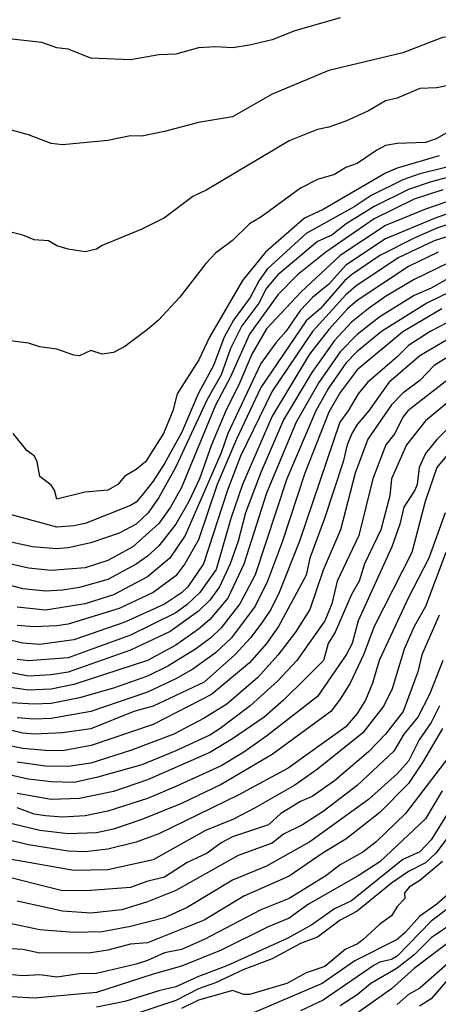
# Model space of a CAD drawing. Header units: metres. Extents: x -51132 to -49532, y -231222 to -229437.
# Tile 667 of 691: x -50043 to -50006, y -229675 to -229588. Entities that reach past the tile are written whole.
import ezdxf

# ---------------------------------------------------------------- set-up
doc = ezdxf.new("R2010")
doc.units = ezdxf.units.M
for name, color, linetype in [('CONTOUR_HALF', 8, 'Continuous'), ('CONTOUR_INDEX', 1, 'Continuous'), ('CONTOUR_INTER', 3, 'Continuous')]:
    doc.layers.add(name, color=color, linetype=linetype)

msp = doc.modelspace()

# ---------------------------------------------------------------- linework, layer by layer
at = {"layer": 'CONTOUR_HALF'}
for points, elevation in [([(-50015.08, -229588.081), (-50019.08, -229589.238), (-50021.08, -229590.041), (-50023.08, -229590.502), (-50024.58, -229590.736), (-50026.08, -229590.646), (-50027.58, -229590.744), (-50029.58, -229591.307), (-50031.08, -229591.353), (-50033.58, -229591.805), (-50037.08, -229591.64), (-50039.08, -229590.87), (-50040.08, -229590.738), (-50041.41, -229590.259), (-50044.58, -229589.917)], 74.5), ([(-50005.58, -229594.057), (-50006.58, -229594.27), (-50008.08, -229594.332), (-50010.08, -229595.19), (-50011.08, -229595.423), (-50012.58, -229596.282), (-50014.58, -229597.202), (-50016.08, -229597.73), (-50017.08, -229597.935), (-50019.58, -229598.95), (-50026.858, -229603.259), (-50028.08, -229603.838), (-50030.58, -229605.723), (-50032.58, -229606.721), (-50036.08, -229608.165), (-50036.58, -229608.491), (-50037.58, -229608.739), (-50039.08, -229608.506), (-50040.08, -229608.189), (-50040.813, -229607.759), (-50042.08, -229607.665), (-50043.08, -229607.25), (-50045.08, -229606.775)], 73.5), ([(-49995.08, -229599.375), (-50007.08, -229602.569), (-50009.08, -229603.247), (-50012.08, -229604.744), (-50014.562, -229606.259), (-50015.834, -229607.259), (-50017.08, -229607.831), (-50020.58, -229610.763), (-50021.58, -229611.947), (-50022.258, -229613.259), (-50023.775, -229615.259), (-50024.762, -229617.259), (-50025.58, -229619.57), (-50026.83, -229621.759), (-50029.598, -229627.759), (-50031.08, -229630.394), (-50032.009, -229631.759), (-50033.08, -229632.749), (-50034.58, -229633.528), (-50037.08, -229634.405), (-50039.08, -229634.848), (-50040.08, -229634.933), (-50042.236, -229634.759), (-50045.08, -229634.118)], 71.5), ([(-50006.367, -229600.259), (-50010.08, -229601.344), (-50011.08, -229601.793), (-50016.58, -229604.988), (-50018.232, -229605.759), (-50021.676, -229608.759), (-50023.701, -229611.259), (-50026.613, -229616.259), (-50027.546, -229618.259), (-50029.464, -229621.259), (-50029.856, -229622.759), (-50030.659, -229624.759), (-50032.265, -229627.259), (-50033.08, -229627.923), (-50034.08, -229628.519), (-50034.699, -229629.259), (-50035.58, -229629.743), (-50037.58, -229629.933), (-50040.08, -229630.546), (-50040.271, -229629.759), (-50040.58, -229629.312), (-50041.58, -229628.532), (-50041.815, -229627.259), (-50042.058, -229626.759), (-50042.728, -229626.259), (-50043.932, -229624.759)], 72.5), ([(-50004.08, -229603.75), (-50007.58, -229604.976), (-50011.08, -229606.394), (-50015.08, -229609.054), (-50018.537, -229612.259), (-50021.58, -229615.528), (-50022.876, -229617.759), (-50023.928, -229620.259), (-50025.184, -229622.759), (-50026.432, -229625.759), (-50027.488, -229628.759), (-50028.434, -229630.759), (-50029.592, -229632.759), (-50031.08, -229634.645), (-50032.08, -229635.565), (-50033.08, -229636.277), (-50035.58, -229637.623), (-50038.08, -229638.331), (-50039.58, -229638.571), (-50041.08, -229638.644), (-50043.08, -229638.443), (-50046.58, -229637.519)], 70.5), ([(-50003.08, -229605.496), (-50006.58, -229606.647), (-50008.58, -229607.518), (-50011.58, -229609.067), (-50014.08, -229610.745), (-50014.684, -229611.259), (-50016.843, -229613.759), (-50018.08, -229614.819), (-50022.08, -229620.706), (-50024.241, -229625.259), (-50025.93, -229629.259), (-50027.58, -229634.125), (-50028.783, -229636.259), (-50029.58, -229637.312), (-50031.58, -229638.767), (-50034.58, -229640.196), (-50039.08, -229641.568), (-50040.08, -229641.725), (-50042.08, -229641.792), (-50043.58, -229641.688)], 69.5), ([(-50006.436, -229608.759), (-50009.08, -229610.024), (-50013.58, -229613.014), (-50014.456, -229613.759), (-50016.08, -229615.581), (-50017.787, -229617.759), (-50021.08, -229623.228), (-50023.694, -229629.259), (-50024.721, -229632.259), (-50026.025, -229636.759), (-50027.468, -229638.759), (-50028.58, -229639.843), (-50029.58, -229640.562), (-50033.58, -229642.529), (-50039.08, -229644.523), (-50042.58, -229644.788), (-50043.58, -229644.671)], 68.5), ([(-50004.08, -229610.218), (-50007.08, -229611.948), (-50008.58, -229612.589), (-50011.58, -229614.473), (-50013.58, -229616.011), (-50015.08, -229617.542), (-50016.982, -229620.259), (-50018.976, -229623.759), (-50021.58, -229630.026), (-50023.58, -229636.279), (-50025.003, -229639.259), (-50026.58, -229641.141), (-50027.58, -229642.021), (-50029.58, -229643.406), (-50032.08, -229644.775), (-50038.58, -229646.896), (-50040.58, -229647.301), (-50042.58, -229647.374), (-50044.58, -229647.078)], 67.5), ([(-50006.113, -229613.759), (-50009.58, -229615.782), (-50013.58, -229619.148), (-50015.08, -229621.138), (-50016.08, -229622.861), (-50018.209, -229628.259), (-50020.181, -229634.259), (-50021.508, -229637.759), (-50022.58, -229639.985), (-50024.664, -229642.759), (-50026.08, -229644.096), (-50028.08, -229645.53), (-50029.58, -229646.393), (-50032.08, -229647.561), (-50037.08, -229649.269), (-50040.58, -229649.888), (-50042.08, -229649.939), (-50043.58, -229649.82)], 66.5), ([(-50005.58, -229616.426), (-50008.08, -229617.902), (-50010.803, -229620.259), (-50012.58, -229622.786), (-50013.58, -229623.96), (-50014.056, -229624.759), (-50014.461, -229625.759), (-50014.835, -229627.259), (-50016.462, -229632.259), (-50017.774, -229635.759), (-50018.094, -229637.259), (-50020.53, -229641.759), (-50021.58, -229643.26), (-50023.08, -229644.986), (-50026.432, -229647.759), (-50031.58, -229650.403), (-50037.06, -229652.259), (-50039.58, -229652.729), (-50041.08, -229652.702), (-50043.08, -229652.535), (-50045.58, -229652.027)], 65.5), ([(-50005.58, -229619.981), (-50009.134, -229622.759), (-50009.58, -229623.299), (-50010.286, -229624.759), (-50011.063, -229625.759), (-50012.198, -229628.759), (-50013.447, -229633.759), (-50015.346, -229637.759), (-50015.817, -229639.759), (-50016.437, -229641.259), (-50018.922, -229644.759), (-50020.58, -229646.557), (-50023.039, -229648.759), (-50025.687, -229650.759), (-50026.58, -229651.344), (-50029.58, -229652.729), (-50032.58, -229653.983), (-50036.58, -229655.095), (-50038.58, -229655.531), (-50040.58, -229655.483), (-50042.58, -229655.224), (-50044.58, -229654.802)], 64.5), ([(-50004.08, -229622.74), (-50006.58, -229625.291), (-50007.58, -229626.526), (-50008.135, -229627.759), (-50008.309, -229629.259), (-50008.505, -229629.759), (-50009.474, -229631.259), (-50009.825, -229632.759), (-50010.547, -229634.759), (-50013.516, -229641.259), (-50014.039, -229643.259), (-50014.567, -229644.259), (-50017.08, -229647.944), (-50021.58, -229651.445), (-50023.58, -229652.847), (-50025.58, -229654.07), (-50029.58, -229655.882), (-50032.08, -229656.938), (-50035.58, -229658.07), (-50037.58, -229658.457), (-50039.58, -229658.584), (-50041.08, -229658.472), (-50042.08, -229658.308), (-50043.58, -229657.752)], 63.5), ([(-50005.841, -229631.759), (-50007.279, -229635.759), (-50009.08, -229639.208), (-50011.649, -229644.759), (-50012.236, -229646.759), (-50012.844, -229648.259), (-50013.58, -229649.448), (-50014.58, -229650.626), (-50019.68, -229654.259), (-50024.08, -229656.65), (-50031.08, -229660.042), (-50033.08, -229660.785), (-50035.58, -229661.409), (-50037.58, -229661.653), (-50039.08, -229661.597), (-50042.58, -229661.034), (-50049.08, -229659.458)], 62.5), ([(-50006.362, -229640.759), (-50007.879, -229644.259), (-50008.242, -229645.759), (-50009.551, -229649.259), (-50011.099, -229651.259), (-50012.58, -229652.834), (-50015.58, -229655.394), (-50017.562, -229656.759), (-50018.58, -229657.198), (-50020.323, -229658.259), (-50021.408, -229659.259), (-50024.58, -229660.33), (-50025.58, -229660.846), (-50026.811, -229661.759), (-50028.58, -229662.586), (-50030.58, -229663.891), (-50032.142, -229664.259), (-50033.58, -229664.788), (-50037.08, -229665.047), (-50039.58, -229665.07), (-50045.58, -229663.591)], 61.5), ([(-50006.324, -229648.759), (-50007.08, -229650.241), (-50008.129, -229651.759), (-50009.08, -229653.638), (-50010.08, -229654.751), (-50012.58, -229657.032), (-50017.774, -229660.759), (-50021.58, -229662.906), (-50024.58, -229664.153), (-50028.58, -229666.559), (-50030.58, -229667.452), (-50033.58, -229668.213), (-50036.08, -229668.683), (-50038.58, -229668.757), (-50041.58, -229668.507), (-50046.08, -229667.59)], 60.5), ([(-50005.115, -229652.759), (-50009.324, -229658.259), (-50011.927, -229660.759), (-50013.08, -229661.669), (-50015.08, -229662.791), (-50016.368, -229663.759), (-50019.58, -229665.767), (-50022.08, -229666.764), (-50027.08, -229669.381), (-50029.08, -229670.253), (-50030.58, -229670.558), (-50032.08, -229671.236), (-50033.08, -229671.541), (-50036.58, -229672.376), (-50038.08, -229672.404), (-50040.08, -229672.688), (-50041.58, -229672.475), (-50043.08, -229672.592), (-50045.58, -229672.343)], 59.5), ([(-50005.58, -229658.174), (-50007.08, -229660.587), (-50008.08, -229661.628), (-50009.58, -229662.324), (-50014.08, -229665.956), (-50015.58, -229666.675), (-50017.58, -229668.076), (-50019.697, -229669.259), (-50025.08, -229671.689), (-50027.58, -229672.623), (-50029.58, -229673.534), (-50031.08, -229673.886), (-50034.08, -229674.846), (-50036.58, -229675.353)], 58.5), ([(-50006.08, -229662.483), (-50008.08, -229664.165), (-50009.012, -229664.759), (-50009.416, -229665.259), (-50009.38, -229665.759), (-50010.08, -229666.471), (-50010.58, -229667.277), (-50011.58, -229668.016), (-50013.08, -229669.391), (-50013.574, -229669.759), (-50014.662, -229670.259), (-50016.458, -229671.759), (-50018.08, -229672.317), (-50019.797, -229673.259), (-50023.08, -229674.227), (-50023.58, -229674.228), (-50024.58, -229673.885), (-50025.08, -229674.015), (-50027.58, -229674.724), (-50029.08, -229675.448)], 57.5), ([(-50004.08, -229665.503), (-50007.08, -229667.771), (-50010.08, -229670.832), (-50010.58, -229671.142), (-50011.58, -229671.367), (-50012.08, -229671.65), (-50016.58, -229674.726), (-50018.58, -229675.658)], 56.5), ([(-50005.08, -229669.287), (-50008.58, -229671.931), (-50010.58, -229673.718), (-50015.08, -229676.927)], 55.5), ([(-50005.58, -229672.865), (-50007.08, -229674.613), (-50008.091, -229675.259)], 54.5)]:
    msp.add_lwpolyline(points, dxfattribs=dict(at, elevation=elevation))
at = {"layer": 'CONTOUR_INDEX'}
for points, elevation in [([(-50003.58, -229604.641), (-50006.708, -229605.759), (-50011.08, -229607.585), (-50014.58, -229609.911), (-50016.08, -229611.574), (-50017.541, -229612.759), (-50018.58, -229613.867), (-50019.875, -229615.759), (-50020.763, -229616.759), (-50022.08, -229618.582), (-50025.001, -229624.759), (-50025.58, -229626.463), (-50028.754, -229633.759), (-50030.119, -229635.759), (-50032.08, -229637.388), (-50035.08, -229638.992), (-50037.58, -229639.779), (-50041.08, -229640.333), (-50043.58, -229640.058)], 70), ([(-50005.58, -229618.002), (-50006.808, -229618.759), (-50008.08, -229620.064), (-50009.58, -229621.202), (-50010.58, -229622.221), (-50012.645, -229625.259), (-50013.769, -229628.259), (-50015.052, -229633.259), (-50016.58, -229636.808), (-50017.766, -229640.259), (-50019.038, -229642.259), (-50020.58, -229644.305), (-50022.36, -229646.259), (-50025.08, -229648.627), (-50027.08, -229649.852), (-50029.768, -229651.259), (-50033.58, -229652.706), (-50037.08, -229653.815), (-50039.08, -229654.125), (-50041.08, -229654.076), (-50043.58, -229653.721)], 65), ([(-50006.08, -229650.753), (-50007.836, -229653.759), (-50009.08, -229655.615), (-50011.58, -229658.177), (-50014.58, -229660.538), (-50016.58, -229661.744), (-50019.58, -229663.794), (-50023.58, -229665.562), (-50027.08, -229667.663), (-50032.08, -229669.657), (-50033.58, -229669.798), (-50035.58, -229670.325), (-50037.08, -229670.546), (-50041.58, -229670.583), (-50043.08, -229670.259), (-50044.58, -229670.17)], 60), ([(-50005.326, -229671.259), (-50008.08, -229673.658), (-50009.08, -229674.234), (-50010.08, -229675.103)], 55)]:
    msp.add_lwpolyline(points, dxfattribs=dict(at, elevation=elevation))
at = {"layer": 'CONTOUR_INTER'}
for points, elevation in [([(-49999.08, -229587.46), (-50002.58, -229588.776), (-50004.58, -229589.791), (-50006.08, -229589.844), (-50009.58, -229591.188), (-50016.08, -229592.747), (-50021.08, -229594.832), (-50024.58, -229596.838), (-50027.58, -229597.338), (-50030.58, -229598.132), (-50032.58, -229598.522), (-50033.58, -229598.492), (-50035.58, -229598.922), (-50039.58, -229599.304), (-50040.58, -229599.178), (-50042.58, -229598.412), (-50044.08, -229598.01)], 74), ([(-50005.08, -229597.892), (-50006.617, -229598.759), (-50007.58, -229599.084), (-50010.08, -229599.163), (-50011.08, -229599.365), (-50011.865, -229599.759), (-50013.58, -229600.943), (-50014.58, -229601.3), (-50015.58, -229601.922), (-50017.08, -229602.338), (-50018.58, -229603.116), (-50022.08, -229605.664), (-50023.087, -229606.259), (-50024.58, -229607.728), (-50026.08, -229608.856), (-50026.937, -229609.759), (-50029.25, -229612.759), (-50031.107, -229614.759), (-50032.08, -229615.573), (-50034.08, -229617.083), (-50035.08, -229617.608), (-50036.08, -229617.75), (-50037.08, -229617.437), (-50038.08, -229617.904), (-50038.58, -229617.858), (-50040.08, -229617.309), (-50041.58, -229617.102), (-50042.58, -229616.779), (-50045.58, -229616.407)], 73), ([(-50005.08, -229601.111), (-50008.08, -229601.857), (-50009.58, -229602.387), (-50012.372, -229603.759), (-50013.871, -229604.759), (-50018.08, -229607.122), (-50021.537, -229610.259), (-50022.243, -229611.259), (-50023.039, -229612.759), (-50024.508, -229614.759), (-50025.335, -229616.259), (-50026.251, -229618.759), (-50027.609, -229621.259), (-50029.08, -229624.694), (-50030.58, -229627.403), (-50031.58, -229628.949), (-50032.58, -229630.217), (-50033.08, -229630.794), (-50033.58, -229631.11), (-50037.58, -229632.696), (-50038.58, -229632.908), (-50040.08, -229633.012), (-50044.08, -229631.918)], 72), ([(-50006.04, -229603.259), (-50008.58, -229604.085), (-50012.08, -229605.814), (-50016.354, -229608.759), (-50018.855, -229610.759), (-50020.58, -229612.535), (-50023.08, -229615.988), (-50024.77, -229619.759), (-50026.083, -229622.259), (-50029.08, -229629.524), (-50030.048, -229631.259), (-50031.08, -229632.697), (-50033.387, -229634.759), (-50035.58, -229635.955), (-50037.58, -229636.602), (-50040.58, -229636.845), (-50042.58, -229636.622), (-50045.58, -229635.94)], 71), ([(-50001.58, -229606.122), (-50006.815, -229607.759), (-50009.974, -229609.259), (-50013.701, -229611.759), (-50014.58, -229612.514), (-50017.542, -229615.759), (-50021.08, -229621.005), (-50023.867, -229626.759), (-50025.026, -229629.759), (-50027.157, -229636.259), (-50028.51, -229638.259), (-50029.08, -229638.807), (-50030.58, -229639.812), (-50034.08, -229641.403), (-50038.58, -229642.952), (-50041.58, -229643.35), (-50043.08, -229643.242), (-50044.58, -229642.875)], 69), ([(-50004.58, -229609.216), (-50008.58, -229611.171), (-50011.08, -229612.663), (-50012.609, -229613.759), (-50014.08, -229614.941), (-50015.58, -229616.558), (-50017.58, -229619.365), (-50020.08, -229623.544), (-50022.08, -229628.187), (-50023.432, -229631.759), (-50024.087, -229634.259), (-50024.782, -229636.259), (-50025.73, -229638.259), (-50026.58, -229639.456), (-50027.58, -229640.424), (-50030.08, -229642.2), (-50033.58, -229643.855), (-50039.08, -229645.796), (-50040.58, -229646.04), (-50042.58, -229646.147), (-50044.529, -229645.759)], 68), ([(-50003.34, -229611.259), (-50007.437, -229613.259), (-50011.461, -229615.759), (-50013.58, -229617.509), (-50014.58, -229618.536), (-50016.13, -229620.759), (-50017.252, -229622.759), (-50019.808, -229628.759), (-50022.58, -229637.214), (-50023.938, -229639.759), (-50025.58, -229641.889), (-50026.491, -229642.759), (-50027.836, -229643.759), (-50030.276, -229645.259), (-50032.08, -229646.139), (-50035.08, -229647.219), (-50038.08, -229648.066), (-50040.58, -229648.565), (-50042.08, -229648.631), (-50044.08, -229648.496)], 67), ([(-50005.58, -229614.945), (-50007.152, -229615.759), (-50009.08, -229616.977), (-50010.08, -229617.994), (-50012.696, -229620.259), (-50013.509, -229621.259), (-50014.378, -229622.759), (-50015.123, -229623.759), (-50018.684, -229634.259), (-50020.462, -229638.759), (-50021.219, -229640.259), (-50022.08, -229641.578), (-50022.989, -229642.759), (-50024.383, -229644.259), (-50027.08, -229646.667), (-50031.58, -229648.803), (-50033.274, -229649.259), (-50037.08, -229650.804), (-50039.58, -229651.159), (-50042.08, -229651.262), (-50043.08, -229651.177), (-50045.58, -229650.595)], 66), ([(-50004.682, -229621.259), (-50007.58, -229623.643), (-50009.238, -229625.759), (-50010.558, -229628.759), (-50010.724, -229630.259), (-50011.513, -229633.259), (-50012.944, -229636.259), (-50013.425, -229637.759), (-50014.08, -229638.939), (-50015.52, -229642.259), (-50016.145, -229643.259), (-50016.575, -229644.759), (-50018.08, -229646.311), (-50020.08, -229648.282), (-50021.801, -229649.759), (-50024.58, -229651.683), (-50026.58, -229652.895), (-50032.08, -229655.286), (-50035.08, -229656.312), (-50038.08, -229656.94), (-50040.58, -229657.013), (-50043.58, -229656.49)], 64), ([(-50005.58, -229626.53), (-50006.566, -229627.759), (-50007.585, -229630.759), (-50008.767, -229635.259), (-50012.08, -229641.76), (-50013.035, -229644.259), (-50014.223, -229646.759), (-50015.08, -229648.187), (-50015.925, -229649.259), (-50021.08, -229653.071), (-50025.58, -229655.71), (-50029.08, -229657.373), (-50032.58, -229658.793), (-50035.08, -229659.65), (-50036.58, -229659.957), (-50039.08, -229660.058), (-50041.58, -229659.767), (-50048.58, -229658.083)], 63), ([(-50005.773, -229635.259), (-50007.58, -229640.021), (-50008.563, -229641.759), (-50009.453, -229643.759), (-50010.499, -229647.259), (-50011.246, -229648.759), (-50013.08, -229651.134), (-50017.08, -229654.362), (-50019.08, -229655.75), (-50022.58, -229657.776), (-50024.499, -229658.759), (-50026.962, -229659.759), (-50031.58, -229662.353), (-50035.58, -229663.217), (-50038.58, -229663.286), (-50044.08, -229662.33)], 62), ([(-50006.029, -229644.759), (-50007.205, -229647.759), (-50008.246, -229649.759), (-50009.465, -229651.259), (-50010.363, -229652.759), (-50013.58, -229655.794), (-50016.58, -229658.092), (-50018.425, -229659.259), (-50020.08, -229660.078), (-50021.08, -229660.872), (-50024.08, -229661.964), (-50029.58, -229665.043), (-50032.08, -229666.047), (-50034.349, -229666.759), (-50037.08, -229667.053), (-50039.58, -229666.874), (-50043.58, -229665.983)], 61), ([(-50006.107, -229656.259), (-50007.58, -229658.721), (-50011.58, -229662.515), (-50013.492, -229663.759), (-50017.873, -229666.259), (-50019.58, -229667.506), (-50021.433, -229668.259), (-50025.58, -229670.311), (-50029.08, -229671.735), (-50031.58, -229672.421), (-50036.58, -229674.056), (-50042.08, -229674.549), (-50044.08, -229674.444)], 59), ([(-50005.58, -229660.319), (-50006.66, -229661.759), (-50007.58, -229662.616), (-50009.08, -229663.374), (-50010.58, -229664.404), (-50013.58, -229666.872), (-50015.08, -229667.664), (-50017.08, -229669.165), (-50018.58, -229669.725), (-50021.08, -229671.085), (-50023.58, -229672.012), (-50026.08, -229673.206), (-50027.58, -229673.73), (-50029.58, -229674.746), (-50034.089, -229676.259)], 58), ([(-50003.727, -229663.759), (-50006.572, -229666.259), (-50008.08, -229667.313), (-50009.356, -229668.759), (-50010.08, -229669.381), (-50013.79, -229671.259), (-50016.687, -229673.259), (-50023.08, -229675.973)], 57), ([(-50005.08, -229667.888), (-50007.08, -229669.216), (-50008.58, -229670.72), (-50010.08, -229671.916), (-50012.394, -229673.259), (-50013.58, -229674.239), (-50015.08, -229675.225)], 56)]:
    msp.add_lwpolyline(points, dxfattribs=dict(at, elevation=elevation))

doc.saveas('drawing.dxf')
